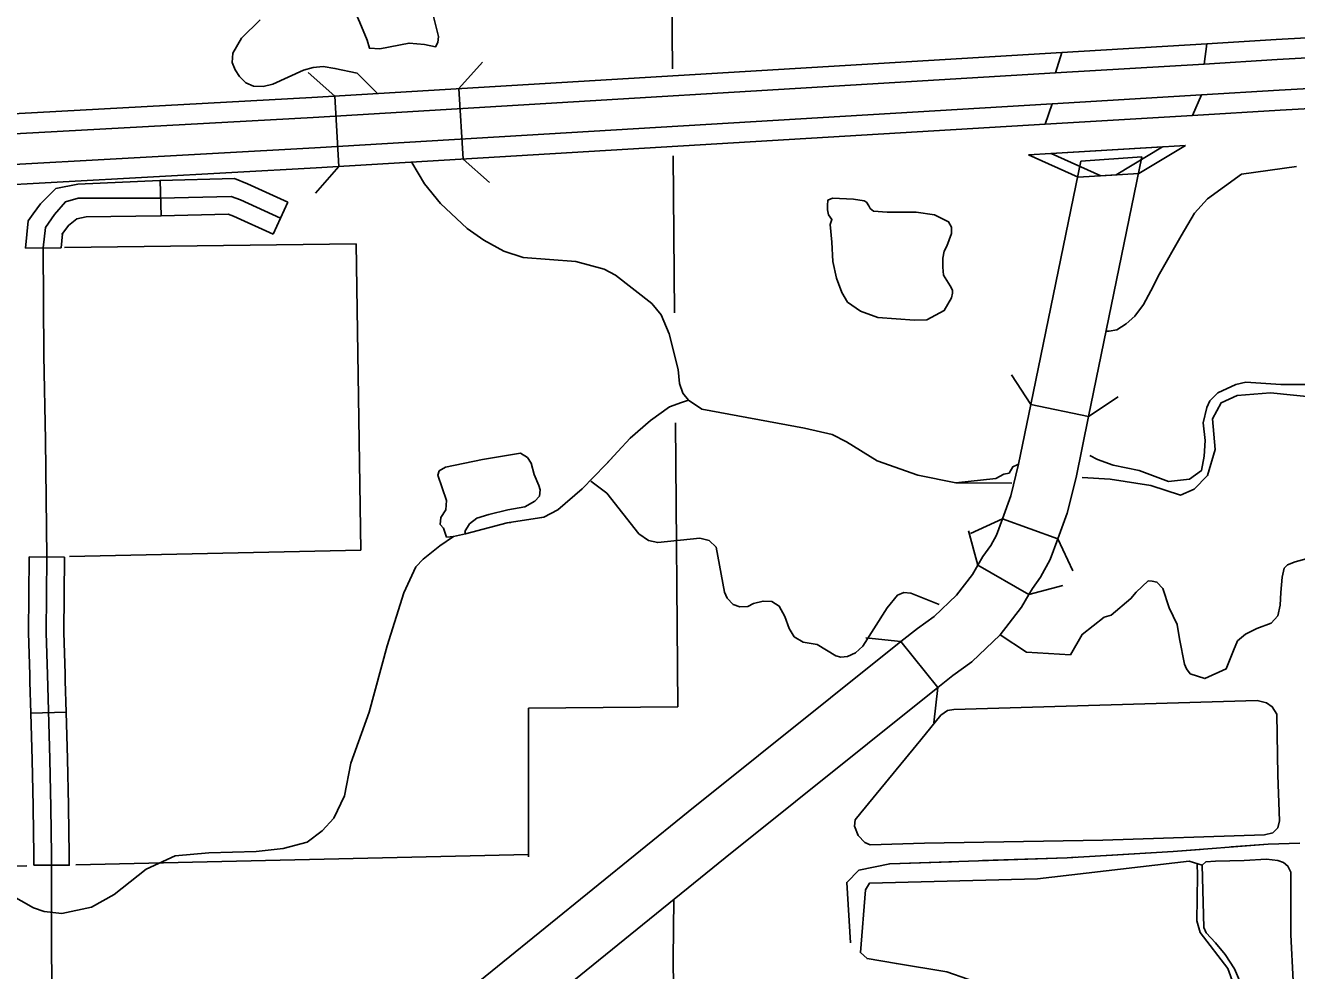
# Model space of a CAD drawing. Extents: x 1127717 to 1741049, y 2026793 to 2244711.
# Drawn here: x 1341025 to 1346418, y 2087360 to 2091369 of the extents above; entities that cross this region are included whole.
import ezdxf

# ---------------------------------------------------------------- set-up
doc = ezdxf.new("R2010")
doc.units = 0
for name, color, linetype in [('10', 7, 'Continuous'), ('19', 7, 'Continuous'), ('27', 7, 'Continuous'), ('31', 7, 'Continuous'), ('32', 7, 'Continuous'), ('33', 7, 'Continuous'), ('34', 7, 'Continuous'), ('35', 7, 'Continuous'), ('37', 7, 'Continuous'), ('39', 7, 'Continuous'), ('42', 7, 'Continuous'), ('43', 7, 'Continuous'), ('6', 7, 'Continuous')]:
    doc.layers.add(name, color=color, linetype=linetype)

msp = doc.modelspace()

# ---------------------------------------------------------------- linework, layer by layer
at = {"layer": '10'}
msp.add_line((1345503.3, 2090793.4), (1345762.4, 2090812.4), dxfattribs=at)
for points in [[(1345762.4, 2090812.4), (1345535.9, 2089711.1)], [(1345291.1, 2089761.5), (1345503.3, 2090793.4)], [(1345170.3, 2089276.9), (1345205.6, 2089373.7), (1345238.9, 2089507.7), (1345291.1, 2089761.5)], [(1345535.9, 2089711.1), (1345291.1, 2089761.5)], [(1345405.1, 2089191.2), (1345445, 2089300.5), (1345482.7, 2089452.3), (1345535.9, 2089711.1)], [(1345065.8, 2089079.9), (1345087.1, 2089116.8), (1345120.6, 2089163.3), (1345145, 2089207.7), (1345170.3, 2089276.9)], [(1345170.3, 2089276.9), (1345405.1, 2089191.2)], [(1345405.1, 2089191.2), (1345373.3, 2089104), (1345332.3, 2089029.5), (1345297.3, 2088980.9), (1345282.4, 2088955)], [(1344739.5, 2088755.4), (1344809.4, 2088811.4), (1344880.9, 2088862.3), (1344974.8, 2088952.2), (1345043.1, 2089040.6), (1345065.8, 2089079.9)], [(1345282.4, 2088955), (1345065.8, 2089079.9)], [(1344895.7, 2088560.2), (1344960.2, 2088611.8), (1345040.7, 2088669.2), (1345161.2, 2088784.5), (1345251.2, 2088901.1), (1345282.4, 2088955)], [(1344739.5, 2088755.4), (1343836.9, 2088033), (1342826, 2087212.8), (1342616.9, 2087058.1), (1342573.9, 2087019.3), (1342483.7, 2086896.7), (1342404.9, 2086735.7), (1342360.3, 2086607.9), (1342340.2, 2086491), (1342334.5, 2086399.1), (1342391.8, 2084456), (1342400.9, 2083648.4)], [(1344895.7, 2088560.2), (1344739.5, 2088755.4)], [(1342651, 2083648.4), (1342641.8, 2084461.1), (1342584.7, 2086395), (1342588.9, 2086462), (1342603.1, 2086545.1), (1342636, 2086639.2), (1342698.3, 2086766.7), (1342760.3, 2086850.8), (1342775.4, 2086864.4), (1342979.1, 2087015.1), (1343993.8, 2087838.4), (1344895.7, 2088560.2)]]:
    msp.add_lwpolyline(points, dxfattribs=at)
at = {"layer": '19'}
for p, q in [((1345422.7, 2091254.7), (1346037.2, 2091291.5)), ((1346026.2, 2091205.7), (1346037.2, 2091291.5)), ((1346026.2, 2091205.7), (1345395.3, 2091167.9)), ((1345380.6, 2091036.8), (1346015.3, 2091074.8)), ((1345976, 2090987.3), (1346015.3, 2091074.8)), ((1345976, 2090987.3), (1345351.3, 2090949.9))]:
    msp.add_line(p, q, dxfattribs=at)
for points in [[(1346037.2, 2091291.5), (1346331.6, 2091309.2), (1349634.2, 2091492.7)], [(1349634.2, 2091407.5), (1346336.5, 2091224.3), (1346026.2, 2091205.7)], [(1346037.2, 2091291.5), (1346026.2, 2091205.7)], [(1345422.7, 2091254.7), (1342240.7, 2091064.1), (1340092, 2090946.1), (1339277.7, 2090887.8), (1338163.7, 2090838.1)], [(1345395.3, 2091167.9), (1345422.7, 2091254.7)], [(1345395.3, 2091167.9), (1345422.7, 2091254.7)], [(1346015.3, 2091074.8), (1346344, 2091094.5), (1349634.2, 2091277.3)], [(1349634.2, 2091192.2), (1346348.9, 2091009.7), (1345976, 2090987.3)], [(1338164.3, 2090753.1), (1339282.7, 2090803), (1340097.4, 2090861.2), (1342245.6, 2090979.3), (1345395.3, 2091167.9)], [(1346015.3, 2091074.8), (1345976, 2090987.3)], [(1338165.4, 2090623), (1339290.2, 2090673.2), (1340105.6, 2090731.5), (1342253, 2090849.5), (1345380.6, 2091036.8)], [(1345351.3, 2090949.9), (1345380.6, 2091036.8)], [(1345380.6, 2091036.8), (1345351.3, 2090949.9)], [(1345351.3, 2090949.9), (1342257.9, 2090764.6), (1340110.9, 2090646.7), (1339295.1, 2090588.3), (1338166.6, 2090537.9)]]:
    msp.add_lwpolyline(points, dxfattribs=at)
at = {"layer": '27'}
msp.add_lwpolyline([(1346417.7, 2090770.6), (1346185.1, 2090738.5), (1346040.7, 2090634.2), (1345984.7, 2090572.7), (1345928.8, 2090476.8), (1345836.7, 2090315), (1345800.2, 2090242.9), (1345768.7, 2090184.9), (1345731.5, 2090136), (1345695, 2090102.9), (1345656.1, 2090078), (1345622.9, 2090073.1), (1345609, 2090072.8)], dxfattribs=at)
at = {"layer": '31'}
for p, q in [((1341190.7, 2089114.2), (1341040.7, 2089115.3)), ((1341047.8, 2088451.9), (1341197.8, 2088455.6))]:
    msp.add_line(p, q, dxfattribs=at)
for points in [[(1341040.7, 2089115.3), (1341038.2, 2088792.5), (1341043.3, 2088613.9), (1341044.1, 2088584.7)], [(1341115.7, 2089114.7), (1341113.2, 2088793.2), (1341118.2, 2088616), (1341128.3, 2088256.5), (1341133.4, 2088051.5), (1341135.9, 2087851.5), (1341135.9, 2087806.8)], [(1341194, 2088589), (1341193.2, 2088618.1), (1341188.2, 2088794), (1341190.7, 2089114.2)], [(1341197.8, 2088455.6), (1341194, 2088589)], [(1341044.1, 2088584.7), (1341047.8, 2088451.9)], [(1341047.8, 2088451.9), (1341053.4, 2088254.5), (1341058.2, 2088057.2)], [(1341197.8, 2088455.6), (1341203.3, 2088258.5), (1341208.2, 2088060.9)], [(1341058.2, 2088057.2), (1341058.4, 2088050.1), (1341060.9, 2087851), (1341060.9, 2087806.8)], [(1341208.2, 2088060.9), (1341208.4, 2088052.9), (1341210.9, 2087851.9), (1341210.9, 2087806.8), (1341060.9, 2087806.8)]]:
    msp.add_lwpolyline(points, dxfattribs=at)
at = {"layer": '32'}
for p, q in [((1341597.3, 2090711.6), (1341601.1, 2090561.7)), ((1342138.4, 2090619.7), (1342076.3, 2090483.2))]:
    msp.add_line(p, q, dxfattribs=at)
for points in [[(1341597.3, 2090711.6), (1341595.9, 2090711.6), (1341247.1, 2090695.8), (1341154.5, 2090677.7), (1341089, 2090613.2), (1341058.2, 2090570)], [(1342138.4, 2090619.7), (1341966.7, 2090697.8), (1341912, 2090719.7), (1341597.3, 2090711.6)], [(1342107.4, 2090551.5), (1341937.2, 2090628.9), (1341898.5, 2090644.3), (1341596.8, 2090636.6), (1341248.7, 2090636.6), (1341194.6, 2090621.1), (1341148.1, 2090566.9), (1341109.5, 2090512.8), (1341101, 2090425.4)], [(1341058.2, 2090570), (1341036.8, 2090540), (1341025.5, 2090424.5)], [(1341601.1, 2090561.7), (1341597.8, 2090561.6), (1341283.2, 2090557.9), (1341242.6, 2090548.9), (1341207.3, 2090520.7), (1341180.2, 2090482.8)], [(1342076.3, 2090483.2), (1341907.7, 2090559.9), (1341885, 2090569), (1341601.1, 2090561.7)], [(1341182.2, 2090485.5), (1341176.4, 2090426.5), (1341025.5, 2090424.5)]]:
    msp.add_lwpolyline(points, dxfattribs=at)
at = {"layer": '33'}
for points in [[(1341135.9, 2087806.8), (1341135.9, 2087656.5), (1341135.9, 2087529.9), (1341135.9, 2087460.3)], [(1343775.9, 2087661.6), (1343773.6, 2087409.4), (1343776.7, 2087165.3), (1343775.7, 2086958.9), (1343780.3, 2086766.7), (1343785.4, 2086562.4), (1343788.8, 2086424), (1343793.4, 2086284.7), (1343796.5, 2086163.1), (1343796.7, 2085981.6), (1343797.1, 2085933.5), (1343798.3, 2085681.4), (1343803.9, 2085438), (1343802.3, 2085383.8), (1343808.9, 2085077.1), (1343809.6, 2084982.9), (1343811.6, 2084882.5), (1343813.9, 2084767.8), (1343818.4, 2084585.4)], [(1341135.9, 2087460.3), (1341138.5, 2087165.4), (1341146.1, 2086841.3), (1341148.6, 2086626.1), (1341148.6, 2086393.2), (1341153.7, 2086236.3), (1341146.1, 2085955.3), (1341151.1, 2085603.4), (1341148.6, 2085335), (1341156.2, 2085157.8), (1341157, 2085134.3)]]:
    msp.add_lwpolyline(points, dxfattribs=at)
at = {"layer": '34'}
msp.add_lwpolyline([(1341115.7, 2089114.7), (1341110, 2089609.5), (1341103.1, 2089968.7), (1341101, 2090425.4)], dxfattribs=at)
at = {"layer": '35'}
for points in [[(1342690.1, 2091665.3), (1342646.5, 2091687.1), (1342609.1, 2091677.7), (1342478.3, 2091618.5), (1342387.9, 2091559.3), (1342375.5, 2091537.5), (1342444, 2091381.7), (1342475.2, 2091306.9), (1342484.5, 2091272.6), (1342528.1, 2091269.5), (1342652.7, 2091294.4), (1342718.1, 2091288.2), (1342764.9, 2091278.8), (1342774.2, 2091297.5), (1342777.3, 2091322.5), (1342755.5, 2091412.8), (1342724.4, 2091553.1)], [(1342021.5, 2091393.3), (1341942.3, 2091316), (1341904.8, 2091251.2), (1341902.3, 2091212), (1341914.5, 2091180.4), (1341933.6, 2091153), (1341960.7, 2091126), (1341993.3, 2091111.2), (1342033.4, 2091110.8), (1342074.1, 2091120.4), (1342205, 2091179.8), (1342245.6, 2091191.4), (1342288.6, 2091195.1), (1342338, 2091187.1), (1342432.3, 2091166.7), (1342517.4, 2091081.6)], [(1342664.3, 2090787.5), (1342718.4, 2090697.7), (1342785.9, 2090613.6), (1342899.2, 2090507.7), (1342970.2, 2090458.3), (1343055.1, 2090411.5), (1343136.3, 2090384.6), (1343360.3, 2090368.4), (1343480.8, 2090335), (1343528.9, 2090309.8), (1343682.7, 2090190.4), (1343721.7, 2090141.8), (1343756.9, 2090060.9), (1343793.8, 2089909.8), (1343800.1, 2089850.8), (1343814.7, 2089809.2), (1343838.9, 2089780.1), (1343895.4, 2089742.2), (1344330.3, 2089661), (1344448.5, 2089633.6), (1344508.8, 2089602.8), (1344639.1, 2089522.7), (1344811.8, 2089461.2), (1344972.3, 2089429.4), (1345210.5, 2089428)], [(1344934.6, 2090433.5), (1344954.1, 2090486.3), (1344954.1, 2090514.1), (1344941.5, 2090536.3), (1344881.8, 2090565.5), (1344804, 2090576.6), (1344681.8, 2090576.6), (1344623.4, 2090580.8), (1344609.5, 2090593.3), (1344604, 2090604.4), (1344592.9, 2090619.7), (1344583.1, 2090625.3), (1344538.7, 2090632.2), (1344449.8, 2090636.4), (1344428.9, 2090628.1), (1344427.5, 2090605.8), (1344427.5, 2090587.8), (1344431.7, 2090565.5), (1344447, 2090546.1), (1344440, 2090525.2), (1344447, 2090450.2), (1344451.2, 2090368.2), (1344466.4, 2090297.3), (1344488.7, 2090236.2), (1344512.3, 2090195.9), (1344567.9, 2090156.9), (1344641.5, 2090130.5), (1344797.1, 2090119.4)], [(1344797.1, 2090119.4), (1344849.9, 2090120.8), (1344923.5, 2090159.7), (1344954.1, 2090213.9), (1344958.2, 2090233.4), (1344958.2, 2090245.9), (1344948.5, 2090265.3), (1344934.6, 2090287.6), (1344920.7, 2090309.8), (1344917.9, 2090344.6), (1344917.9, 2090382.1), (1344923.5, 2090411.3), (1344934.6, 2090433.5)], [(1346582, 2089846.4), (1346351.8, 2089846.4), (1346203, 2089855.7), (1346161.2, 2089846.4), (1346084.5, 2089811.5), (1346049.6, 2089776.6), (1346038, 2089748.7), (1346021.7, 2089683.6), (1346031, 2089609.2), (1346026.3, 2089541.7), (1346014.7, 2089481.3), (1345963.6, 2089444), (1345875.2, 2089434.7), (1345749.7, 2089481.3), (1345640.4, 2089504.5), (1345573.2, 2089528.3)], [(1345508, 2089452.2), (1345628, 2089444.3), (1345800.5, 2089418.2), (1345925.9, 2089376.4), (1345983.4, 2089402.5), (1346040.9, 2089460), (1346072.3, 2089569.8), (1346061.8, 2089700.6), (1346098.4, 2089768.6), (1346166.4, 2089799.9), (1346307.5, 2089810.4), (1346516.6, 2089789.5)], [(1342841.6, 2089201.3), (1342812.1, 2089198.6), (1342798.7, 2089236.1), (1342785.3, 2089252.2), (1342788, 2089281.7), (1342809.4, 2089313.8), (1342812.1, 2089354), (1342774.6, 2089461.1), (1342780, 2089479.8), (1342806.8, 2089495.9), (1342964.7, 2089528), (1343125.3, 2089554.8), (1343154.8, 2089536.1), (1343170.9, 2089512), (1343184.2, 2089463.8), (1343203, 2089418.2), (1343208.3, 2089399.5), (1343205.7, 2089372.7), (1343186.9, 2089351.3), (1343144.1, 2089327.2), (1343071.8, 2089313.8), (1342991.5, 2089295), (1342940.6, 2089279), (1342908.5, 2089254.9), (1342889.8, 2089222.7), (1342892.4, 2089212), (1342841.6, 2089201.3)], [(1345235.2, 2089506.2), (1345232.6, 2089505.7), (1345213.8, 2089496.4), (1345198.8, 2089470.1), (1345176.2, 2089466.3), (1345142.4, 2089447.5), (1344972.3, 2089429.4)], [(1345573.2, 2089528.3), (1345540.6, 2089545.1)], [(1343423.7, 2089436.2), (1343429.4, 2089431.8), (1343492.4, 2089385.1), (1343627.2, 2089212.8), (1343668.4, 2089184.3), (1343707.8, 2089175.8), (1343886.4, 2089193.9), (1343925.8, 2089184.4), (1343955, 2089156.5), (1343991.4, 2088965.2), (1344002.4, 2088939.6), (1344028.5, 2088912.5), (1344055.9, 2088903.6), (1344089.9, 2088904.9), (1344113.5, 2088916.9), (1344155.1, 2088927.5), (1344191.3, 2088925), (1344223.1, 2088906.1), (1344246.8, 2088861.9), (1344265.8, 2088810.5), (1344286.2, 2088776.2), (1344325.1, 2088753.6), (1344384.7, 2088742.9), (1344463.6, 2088694.9), (1344484.9, 2088689.7), (1344512.8, 2088692.8), (1344546.3, 2088707.2), (1344577.3, 2088735.5), (1344681.1, 2088899.1), (1344725.1, 2088953.1), (1344751.7, 2088964.2), (1344781.8, 2088961.3), (1344901.7, 2088913.4)], [(1340954.2, 2087685.5), (1341058.6, 2087626.5), (1341104.1, 2087610.5), (1341179.1, 2087602.4), (1341304.9, 2087629.2), (1341401.3, 2087682.8), (1341537.8, 2087789.9), (1341661, 2087846.1), (1341802.9, 2087859.5), (1342003.6, 2087864.9), (1342118.8, 2087878.3), (1342220.5, 2087905.1), (1342284.7, 2087953.3), (1342332.9, 2088006.8), (1342378.4, 2088100.6), (1342405.2, 2088239.8), (1342482.8, 2088456.8), (1342560.5, 2088738), (1342630.1, 2088963), (1342680.9, 2089072.8), (1342713.1, 2089104.9), (1342782.7, 2089161.1), (1342841.6, 2089201.3)], [(1346250, 2088811.5), (1346310.6, 2088833.6), (1346338.1, 2088864.8), (1346349.2, 2088910.7), (1346351, 2088964), (1346356.5, 2089028.3), (1346365.7, 2089066.9), (1346380.4, 2089081.6), (1346411.6, 2089094.5), (1346459.3, 2089107.3)], [(1345161.2, 2088784.5), (1345272.5, 2088711.2), (1345458.7, 2088698.8), (1345508.3, 2088785.7), (1345602, 2088859.4), (1345631.9, 2088867.5), (1345715.3, 2088938), (1345737.3, 2088965), (1345788.5, 2089013.1), (1345805.6, 2089011.8), (1345825.8, 2089008.1), (1345851.5, 2088980.6), (1345878.1, 2088898.3), (1345911.8, 2088828.3), (1345922.2, 2088767.5), (1345943.4, 2088660), (1345950.6, 2088640.7), (1345967.2, 2088618.6), (1346029.6, 2088598.4), (1346119.6, 2088640.7), (1346150.8, 2088717.8), (1346167.3, 2088758.3), (1346202.2, 2088787.7), (1346250, 2088811.5)], [(1346251.7, 2088505.1), (1344963.8, 2088467.9)], [(1346282.3, 2087935.5), (1346317.4, 2087944.2), (1346339.3, 2087966.1), (1346345.8, 2087994.6), (1346339.3, 2088189.6), (1346334.9, 2088448.2), (1346315.2, 2088478.8), (1346291.1, 2088496.4), (1346251.7, 2088505.1)], [(1344963.8, 2088467.9), (1344937.6, 2088463.5), (1344909.1, 2088443.8), (1344823.7, 2088338.6), (1344569.6, 2088029.7), (1344545.5, 2087999), (1344543.3, 2087972.7), (1344558.7, 2087933.3), (1344587.1, 2087902.6), (1344609, 2087893.8)], [(1346282.3, 2087935.5), (1345596.8, 2087913.6), (1344839, 2087900.4), (1344609, 2087893.8)], [(1346018.3, 2087807.8), (1345962.3, 2087824), (1345318.4, 2087749.2), (1344606.8, 2087731.4), (1344589, 2087703), (1344567.7, 2087436), (1344596.1, 2087411.1), (1344720.7, 2087389.8), (1344934.1, 2087354.2), (1345201, 2087261.6), (1345506.9, 2087087.2), (1345684.8, 2086966.2), (1345745.3, 2086923.5), (1345802.2, 2086916.4), (1345898.3, 2086916.4), (1346101.1, 2087030.3), (1346150.9, 2087097.9), (1346165.1, 2087147.7), (1346168.7, 2087250.9), (1346126, 2087368.4), (1346008.6, 2087521.4), (1345994.4, 2087571.3), (1345997.9, 2087763.5), (1345996.5, 2087814.2)], [(1346394.5, 2087778.1), (1346381.2, 2087803.3), (1346363.4, 2087818.1), (1346338.2, 2087827), (1346290.8, 2087833), (1346196, 2087827), (1346074.6, 2087824.1), (1346033.1, 2087821.1), (1346018.3, 2087807.8)], [(1346018.3, 2087807.8), (1346024.2, 2087542.5)], [(1346024.2, 2087542.5), (1346034.6, 2087520.3), (1346074.6, 2087477.3), (1346114.6, 2087428.4), (1346154.6, 2087367.7), (1346184.2, 2087298.1), (1346199, 2087224), (1346199, 2087166.2), (1346190.1, 2087141), (1346187.1, 2087123.2), (1346191.6, 2087106.9), (1346199, 2087099.5), (1346215.3, 2087099.5), (1346221.2, 2087106.9), (1346228.6, 2087169.1), (1346237.5, 2087243.2), (1346250.8, 2087272.9), (1346262.7, 2087277.3), (1346316, 2087272.9), (1346366.4, 2087281.8), (1346390.1, 2087293.6), (1346403.4, 2087315.8), (1346394.5, 2087511.4), (1346394.5, 2087778.1)]]:
    msp.add_lwpolyline(points, dxfattribs=at)
at = {"layer": '37'}
for points in [[(1345291.1, 2089761.5), (1345208.5, 2089886.8)], [(1345661.2, 2089793.7), (1345535.9, 2089711.1)], [(1345034.3, 2089213.6), (1345170.3, 2089276.9)], [(1345065.8, 2089079.9), (1345027, 2089224.8)], [(1345405.1, 2089191.2), (1345468.4, 2089055.2)], [(1345427.2, 2088993.8), (1345282.4, 2088955)], [(1344590.4, 2088771.9), (1344739.5, 2088755.4)], [(1344895.7, 2088560.2), (1344879.1, 2088411.1)]]:
    msp.add_lwpolyline(points, dxfattribs=at)
at = {"layer": '39'}
for p, q in [((1342864.2, 2091101.5), (1342963.9, 2091213.6)), ((1342337.2, 2091069.9), (1342225.1, 2091169.6)), ((1342354.8, 2090770.4), (1342337.2, 2091069.9)), ((1342864.2, 2091101.5), (1342881.8, 2090802)), ((1342881.8, 2090802), (1342994, 2090702.4)), ((1342354.8, 2090770.4), (1342255.1, 2090658.3))]:
    msp.add_line(p, q, dxfattribs=at)
at = {"layer": '42'}
for p, q in [((1345850, 2090854.9), (1345565.4, 2090837.9)), ((1345652.7, 2090734.9), (1345850, 2090854.9)), ((1345946.5, 2090860.7), (1345661.9, 2090843.6)), ((1345749.2, 2090740.7), (1345946.5, 2090860.7)), ((1345565.4, 2090837.9), (1345280.8, 2090820.9)), ((1345280.8, 2090820.9), (1345491, 2090725.2)), ((1345661.9, 2090843.6), (1345377.3, 2090826.6)), ((1345377.3, 2090826.6), (1345587.5, 2090731)), ((1345491, 2090725.2), (1345652.7, 2090734.9)), ((1345587.5, 2090731), (1345749.2, 2090740.7))]:
    msp.add_line(p, q, dxfattribs=at)
at = {"layer": '43'}
for points in [[(1342892.4, 2089212), (1343069.1, 2089258.9), (1343224.4, 2089283), (1343283.3, 2089315.1), (1343387.7, 2089403.5), (1343486.8, 2089505.3), (1343591.2, 2089617.8), (1343676.8, 2089692.8), (1343757.1, 2089751.7), (1343808, 2089770.4), (1343838.9, 2089780.1)], [(1343605.2, 2089630.1), (1343676.8, 2089692.8), (1343757.1, 2089751.7), (1343808, 2089770.4), (1343838.9, 2089780.1)], [(1343214.6, 2089281.5), (1343224.4, 2089283), (1343283.3, 2089315.1), (1343387.7, 2089403.5), (1343486.8, 2089505.3), (1343514.1, 2089534.7)], [(1342892.4, 2089212), (1343069.1, 2089258.9), (1343084.1, 2089261.2)], [(1344525, 2087478.1), (1344509.4, 2087734.3), (1344561.6, 2087786.6), (1344692.3, 2087812.8), (1345445, 2087838.9), (1345894.6, 2087865.1), (1346297.1, 2087896.4), (1346431.4, 2087900.6)], [(1346140.4, 2087884.2), (1346297.1, 2087896.4), (1346431.4, 2087900.6)], [(1345086.1, 2087826.5), (1345445, 2087838.9), (1345481.9, 2087841.1)], [(1345613.6, 2087848.7), (1345894.6, 2087865.1), (1346008.8, 2087874)], [(1344561.2, 2087786.2), (1344561.6, 2087786.6), (1344692.3, 2087812.8), (1344954.2, 2087821.9)]]:
    msp.add_lwpolyline(points, dxfattribs=at)
at = {"layer": '6'}
msp.add_line((1343793, 2088479.4), (1343158.9, 2088473.2), dxfattribs=at)
for points in [[(1343765.4, 2091791), (1343770.5, 2091185.2)], [(1343773.5, 2090816.6), (1343779.1, 2090149.9)], [(1342428.6, 2090443.1), (1341190.6, 2090426.7)], [(1342428.6, 2090443.1), (1342448.2, 2089142.9)], [(1343782.9, 2089683.7), (1343793, 2088479.4)], [(1341212.1, 2089116.9), (1342448.2, 2089142.9)], [(1343159.6, 2087841.8), (1343158.9, 2088473.2)], [(1341238.8, 2087809.1), (1343159.4, 2087851.9)], [(1340929.1, 2087802.2), (1341031.2, 2087804.5)]]:
    msp.add_lwpolyline(points, dxfattribs=at)

doc.saveas('drawing.dxf')
